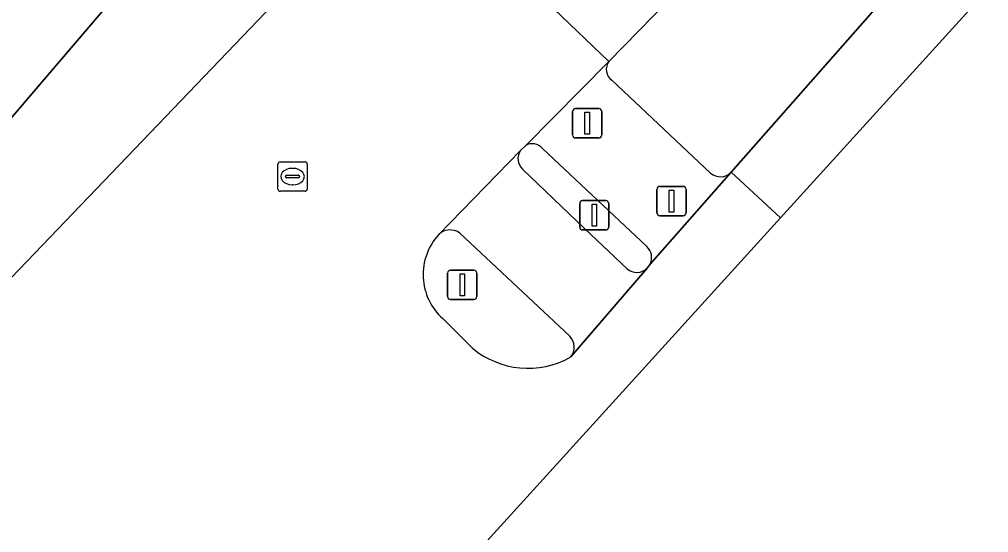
# Model space of a CAD drawing. Extents: x 159039 to 160102, y 381214 to 382524.
# Drawn here: x 159848.02 to 159880.98, y 381905.02 to 381922.49 of the extents above; entities that cross this region are included whole.
import ezdxf

# ---------------------------------------------------------------- set-up
doc = ezdxf.new("R2010")
doc.units = 0
for name, color, linetype in [('IMGEO_Berm_groen', 7, 'Continuous'), ('IMGEO_Fietspad_gesloten', 7, 'Continuous'), ('IMGEO_Lichtmast', 7, 'Continuous'), ('IMGEO_Rijbaan_lokaal_gesloten', 7, 'Continuous'), ('IMGEO_Rijbaan_regionaal_gesloten', 7, 'Continuous'), ('IMGEO_Rioolput', 7, 'Continuous'), ('IMGEO_Verkeerseiland_gesloten', 7, 'Continuous'), ('IMGEO_Verkeersregelinstallatiepaal', 7, 'Continuous'), ('IMGEO_Voetpad_open', 7, 'Continuous')]:
    doc.layers.add(name, color=color, linetype=linetype)

msp = doc.modelspace()

# ---------------------------------------------------------------- linework, layer by layer
at = {"layer": 'IMGEO_Berm_groen'}
for points in [[(159872.226, 381917.285), (159889.261, 381936.647), (159908.644, 381958.347), (159911.309, 381961.236), (160037.041, 382097.494), (160041.888, 382102.515)], [(159908.155, 381962.964), (159900.824, 381954.746), (159898.076, 381951.777), (159868.068, 381921.059)], [(159868.166, 381920.418), (159871.525, 381917.259)]]:
    msp.add_lwpolyline(points, dxfattribs=at)
for centre, radius, start, end in [((159868.427, 381920.786), 0.451, 142.719, 234.6658), ((159871.862, 381917.637), 0.506, 228.2932, 315.9551)]:
    msp.add_arc(centre, radius, start, end, dxfattribs=at)
at = {"layer": 'IMGEO_Fietspad_gesloten'}
for points in [[(159865.055, 381918.022), (159862.28, 381915.168)], [(159868.686, 381913.995), (159867.241, 381915.373), (159865.122, 381917.392)], [(159862.997, 381915.213), (159866.734, 381911.705)], [(159866.767, 381910.998), (159869.37, 381914.022)]]:
    msp.add_lwpolyline(points, dxfattribs=at)
for centre, radius, start, end in [((159865.465, 381917.747), 0.493, 146.1249, 226.0162), ((159862.665, 381914.763), 0.559, 53.5811, 133.6015), ((159869.013, 381914.38), 0.505, 229.6171, 314.9039), ((159866.361, 381911.333), 0.527, 320.4437, 44.9011)]:
    msp.add_arc(centre, radius, start, end, dxfattribs=at)
at = {"layer": 'IMGEO_Lichtmast'}
for p, q in [((159867.072, 381915.42), (159867.072, 381916.22)), ((159867.072, 381916.22), (159867.072, 381915.42)), ((159867.172, 381916.32), (159867.962, 381916.32)), ((159867.962, 381916.32), (159867.172, 381916.32)), ((159868.062, 381916.22), (159868.062, 381915.42)), ((159868.062, 381915.42), (159868.062, 381916.22)), ((159867.962, 381915.32), (159867.172, 381915.32)), ((159867.172, 381915.32), (159867.962, 381915.32))]:
    msp.add_line(p, q, dxfattribs=at)
msp.add_lwpolyline([(159867.492, 381916.195), (159867.642, 381916.195), (159867.642, 381915.445), (159867.492, 381915.445), (159867.492, 381916.195)], dxfattribs=at)
for centre, start, end in [((159867.172, 381916.22), 90, 180), ((159867.172, 381916.22), 90, 180), ((159867.962, 381916.22), 0, 90), ((159867.962, 381916.22), 360, 90), ((159867.172, 381915.42), 180, 270), ((159867.172, 381915.42), 180, 270), ((159867.962, 381915.42), 270, 0), ((159867.962, 381915.42), 270, 0)]:
    msp.add_arc(centre, 0.1, start, end, dxfattribs=at)
at = {"layer": 'IMGEO_Rijbaan_lokaal_gesloten'}
msp.add_lwpolyline([(159851.776, 381923.869), (159845.881, 381923.503), (159840.448, 381916.114), (159841.732, 381912.105)], close=True, dxfattribs=at)
at = {"layer": 'IMGEO_Rijbaan_regionaal_gesloten'}
for points in [[(159873.9, 381915.731), (160018.218, 382074.759), (160045.107, 382104.389), (160048.445, 382108.34)], [(160041.888, 382102.515), (160037.041, 382097.494), (159911.309, 381961.236), (159908.644, 381958.347), (159889.261, 381936.647), (159872.226, 381917.285), (159873.9, 381915.731)], [(159915.865, 381972.237), (159925.477, 381984.721), (159908.385, 381966.588), (159905.338, 381963.421), (159876.751, 381933.709), (159866.19, 381922.846), (159868.068, 381921.059), (159898.076, 381951.777)], [(159861.117, 381927.672), (159858.668, 381930.002), (159855.553, 381926.861), (159855.462, 381926.77), (159852.68, 381924.276), (159851.776, 381923.869), (159841.732, 381912.105), (159841.799, 381911.893)], [(159862.28, 381915.168), (159865.055, 381918.022), (159865.226, 381918.189), (159868.068, 381921.059), (159866.19, 381922.846), (159863.621, 381925.29), (159861.117, 381927.672), (159839.614, 381905.211), (159836.808, 381901.913), (159839.399, 381899.421), (159841.852, 381897.063), (159844.712, 381900.481), (159847.025, 381903.085)], [(159841.602, 381909.357), (159841.372, 381908.61), (159839.733, 381905.437), (159839.614, 381905.211), (159861.117, 381927.672)], [(159850.015, 381889.413), (159862.473, 381903.14), (159873.9, 381915.731), (159872.226, 381917.285), (159869.468, 381914.158), (159869.37, 381914.022), (159866.767, 381910.998)], [(159863.41, 381911.308), (159862.416, 381912.302)]]:
    msp.add_lwpolyline(points, dxfattribs=at)
for centre, radius, start, end in [((159863.763, 381913.802), 2.016, 137.3479, 228.0857), ((159865.312, 381913.568), 2.954, 229.9251, 299.523)]:
    msp.add_arc(centre, radius, start, end, dxfattribs=at)
at = {"layer": 'IMGEO_Rioolput'}
for p, q in [((159856.806, 381916.713), (159856.806, 381917.565)), ((159856.881, 381917.639), (159857.733, 381917.639)), ((159857.807, 381917.565), (159857.807, 381916.713)), ((159857.108, 381917.182), (159857.506, 381917.182)), ((159857.294, 381917.419), (159857.319, 381917.419)), ((159857.065, 381917.133), (159857.065, 381917.145)), ((159857.503, 381917.096), (159857.105, 381917.096)), ((159857.317, 381916.859), (159857.292, 381916.859)), ((159857.549, 381917.145), (159857.549, 381917.133)), ((159857.733, 381916.639), (159856.881, 381916.639))]:
    msp.add_line(p, q, dxfattribs=at)
for points in [[(159856.806, 381916.713), (159856.806, 381917.565)], [(159856.881, 381917.639), (159857.733, 381917.639)], [(159857.807, 381917.565), (159857.807, 381916.713)], [(159857.733, 381916.639), (159856.881, 381916.639)]]:
    msp.add_lwpolyline(points, dxfattribs=at)
for centre, radius, start, end in [((159856.883, 381917.563), 0.0765, 91.552, 178.448), ((159856.883, 381917.563), 0.0765, 91.552, 178.448), ((159857.731, 381917.563), 0.0765, 1.552, 88.448), ((159857.731, 381917.563), 0.0765, 1.552, 88.448), ((159857.105, 381917.142), 0.0403, 85.8775, 175.7526), ((159857.51, 381917.144), 0.0386, 1.7309, 96.639), ((159857.102, 381917.132), 0.0366, 178.938, 274.7102), ((159857.506, 381917.139), 0.043, 264.8664, 352.4533), ((159856.883, 381916.715), 0.0765, 181.552, 268.448), ((159856.883, 381916.715), 0.0765, 181.552, 268.448), ((159857.731, 381916.715), 0.0765, 271.552, 358.448), ((159857.731, 381916.715), 0.0765, 271.552, 358.448)]:
    msp.add_arc(centre, radius, start, end, dxfattribs=at)
for centre, major_axis, ratio, start_param, end_param in [((159857.293, 381917.139), (-0.387, 0.002), 0.722429, 4.712389, 7.853982), ((159857.318, 381917.139), (-0.39, 0.002), 0.717154, 1.570796, 4.712389)]:
    msp.add_ellipse(centre, major_axis=major_axis, ratio=ratio, start_param=start_param, end_param=end_param, dxfattribs=at)
at = {"layer": 'IMGEO_Verkeerseiland_gesloten'}
for points in [[(159865.226, 381918.189), (159865.055, 381918.022)], [(159869.358, 381914.753), (159865.812, 381918.096)], [(159865.122, 381917.392), (159867.241, 381915.373), (159868.686, 381913.995)], [(159866.734, 381911.705), (159862.997, 381915.213)], [(159869.37, 381914.022), (159869.468, 381914.158)], [(159862.416, 381912.302), (159863.41, 381911.308)]]:
    msp.add_lwpolyline(points, dxfattribs=at)
for centre, radius, start, end in [((159865.465, 381917.801), 0.456, 40.3539, 121.6104), ((159865.465, 381917.747), 0.493, 146.1249, 226.0162), ((159862.665, 381914.763), 0.559, 53.5811, 133.6015), ((159863.763, 381913.802), 2.016, 137.3479, 228.0857), ((159869.011, 381914.381), 0.509, 333.9855, 46.963), ((159869.013, 381914.38), 0.505, 229.6171, 314.9039), ((159866.361, 381911.333), 0.527, 320.4437, 44.9011), ((159865.312, 381913.568), 2.954, 229.9251, 299.523)]:
    msp.add_arc(centre, radius, start, end, dxfattribs=at)
at = {"layer": 'IMGEO_Verkeersregelinstallatiepaal'}
for p, q in [((159866.832, 381918.554), (159866.832, 381919.354)), ((159866.832, 381919.354), (159866.832, 381918.554)), ((159866.932, 381919.454), (159867.722, 381919.454)), ((159867.722, 381919.454), (159866.932, 381919.454)), ((159867.822, 381919.354), (159867.822, 381918.554)), ((159867.822, 381918.554), (159867.822, 381919.354)), ((159867.722, 381918.454), (159866.932, 381918.454)), ((159866.932, 381918.454), (159867.722, 381918.454)), ((159869.7, 381915.904), (159869.7, 381916.704)), ((159869.7, 381916.704), (159869.7, 381915.904)), ((159869.8, 381916.804), (159870.59, 381916.804)), ((159870.59, 381916.804), (159869.8, 381916.804)), ((159870.69, 381916.704), (159870.69, 381915.904)), ((159870.69, 381915.904), (159870.69, 381916.704)), ((159870.59, 381915.804), (159869.8, 381915.804)), ((159869.8, 381915.804), (159870.59, 381915.804)), ((159862.682, 381913.953), (159863.472, 381913.953)), ((159863.472, 381913.953), (159862.682, 381913.953)), ((159862.582, 381913.053), (159862.582, 381913.853)), ((159862.582, 381913.853), (159862.582, 381913.053)), ((159863.572, 381913.853), (159863.572, 381913.053)), ((159863.572, 381913.053), (159863.572, 381913.853)), ((159863.472, 381912.953), (159862.682, 381912.953)), ((159862.682, 381912.953), (159863.472, 381912.953))]:
    msp.add_line(p, q, dxfattribs=at)
for points in [[(159867.252, 381919.329), (159867.402, 381919.329), (159867.402, 381918.579), (159867.252, 381918.579), (159867.252, 381919.329)], [(159870.12, 381916.679), (159870.27, 381916.679), (159870.27, 381915.929), (159870.12, 381915.929), (159870.12, 381916.679)], [(159863.002, 381913.828), (159863.152, 381913.828), (159863.152, 381913.078), (159863.002, 381913.078), (159863.002, 381913.828)]]:
    msp.add_lwpolyline(points, dxfattribs=at)
for centre, start, end in [((159866.932, 381919.354), 90, 180), ((159866.932, 381919.354), 90, 180), ((159867.722, 381919.354), 0, 90), ((159867.722, 381919.354), 360, 90), ((159866.932, 381918.554), 180, 270), ((159866.932, 381918.554), 180, 270), ((159867.722, 381918.554), 270, 0), ((159867.722, 381918.554), 270, 0), ((159869.8, 381916.704), 90, 180), ((159869.8, 381916.704), 90, 180), ((159870.59, 381916.704), 0, 90), ((159870.59, 381916.704), 360, 90), ((159869.8, 381915.904), 180, 270), ((159869.8, 381915.904), 180, 270), ((159870.59, 381915.904), 270, 0), ((159870.59, 381915.904), 270, 0), ((159862.682, 381913.853), 90, 180), ((159862.682, 381913.853), 90, 180), ((159863.472, 381913.853), 0, 90), ((159863.472, 381913.853), 360, 90), ((159862.682, 381913.053), 180, 270), ((159862.682, 381913.053), 180, 270), ((159863.472, 381913.053), 270, 0), ((159863.472, 381913.053), 270, 0)]:
    msp.add_arc(centre, 0.1, start, end, dxfattribs=at)
at = {"layer": 'IMGEO_Voetpad_open'}
for points in [[(159868.068, 381921.059), (159865.226, 381918.189)], [(159871.525, 381917.259), (159868.166, 381920.418)], [(159865.812, 381918.096), (159869.358, 381914.753)], [(159869.468, 381914.158), (159872.226, 381917.285)]]:
    msp.add_lwpolyline(points, dxfattribs=at)
for centre, radius, start, end in [((159868.427, 381920.786), 0.451, 142.719, 234.6658), ((159865.465, 381917.801), 0.456, 40.3539, 121.6104), ((159871.862, 381917.637), 0.506, 228.2932, 315.9551), ((159869.011, 381914.381), 0.509, 333.9855, 46.963)]:
    msp.add_arc(centre, radius, start, end, dxfattribs=at)

doc.saveas('drawing.dxf')
